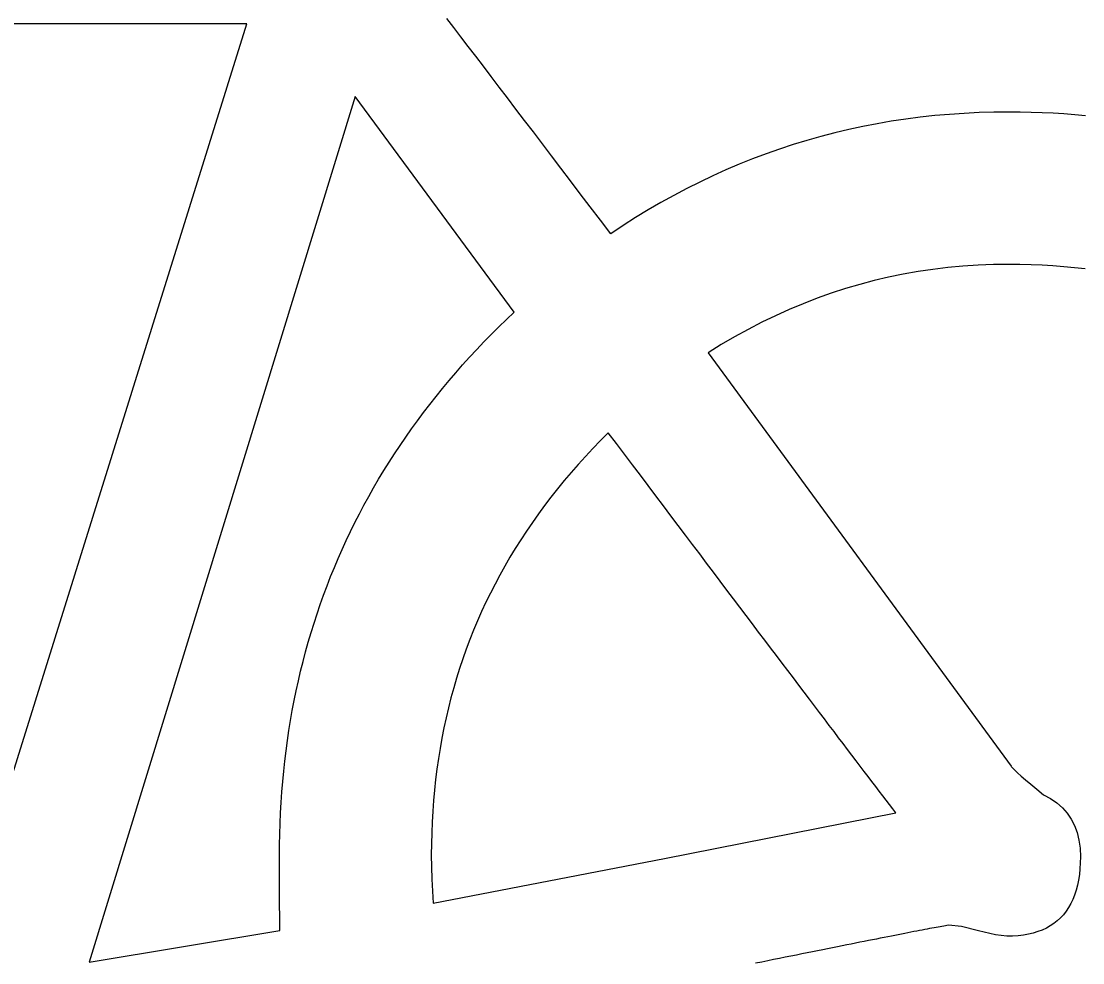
# Model space of a CAD drawing. Extents: x 99958 to 100176, y 99935 to 100011.
# Drawn here: x 100105.4927 to 100105.5497, y 99973.4958 to 99973.5464 of the extents above; entities that cross this region are included whole.
import ezdxf

# ---------------------------------------------------------------- set-up
doc = ezdxf.new("R2010")
doc.units = 0
doc.layers.add('TR_SN_ConstructionSigns', color=7, linetype='Continuous')

msp = doc.modelspace()

# ---------------------------------------------------------------- linework, layer by layer
at = {"layer": 'TR_SN_ConstructionSigns'}
for p, q in [((100105.504779, 99973.546292), (100105.450215, 99973.546292)), ((100105.490449, 99973.50045), (100105.504779, 99973.546292)), ((100105.515917, 99973.546092), (100105.515546, 99973.546577)), ((100105.516298, 99973.545592), (100105.515917, 99973.546092)), ((100105.51669, 99973.545079), (100105.516298, 99973.545592)), ((100105.517092, 99973.544552), (100105.51669, 99973.545079)), ((100105.517504, 99973.544011), (100105.517092, 99973.544552)), ((100105.517927, 99973.543457), (100105.517504, 99973.544011)), ((100105.518359, 99973.542889), (100105.517927, 99973.543457)), ((100105.518802, 99973.542308), (100105.518359, 99973.542889)), ((100105.510618, 99973.54238), (100105.496308, 99973.495831)), ((100105.51916, 99973.530796), (100105.510618, 99973.54238)), ((100105.519255, 99973.541712), (100105.518802, 99973.542308)), ((100105.519719, 99973.541103), (100105.519255, 99973.541712)), ((100105.544151, 99973.54152), (100105.543353, 99973.541481)), ((100105.544954, 99973.541543), (100105.544151, 99973.54152)), ((100105.545762, 99973.541551), (100105.544954, 99973.541543)), ((100105.54636, 99973.541547), (100105.545762, 99973.541551)), ((100105.546954, 99973.541535), (100105.54636, 99973.541547)), ((100105.547545, 99973.541515), (100105.546954, 99973.541535)), ((100105.548133, 99973.541487), (100105.547545, 99973.541515)), ((100105.520192, 99973.540481), (100105.519719, 99973.541103)), ((100105.539436, 99973.541053), (100105.538668, 99973.540921)), ((100105.54021, 99973.54117), (100105.539436, 99973.541053)), ((100105.540988, 99973.541271), (100105.54021, 99973.54117)), ((100105.541771, 99973.541357), (100105.540988, 99973.541271)), ((100105.542559, 99973.541427), (100105.541771, 99973.541357)), ((100105.543353, 99973.541481), (100105.542559, 99973.541427)), ((100105.548717, 99973.541451), (100105.548133, 99973.541487)), ((100105.549299, 99973.541407), (100105.548717, 99973.541451)), ((100105.549877, 99973.541355), (100105.549299, 99973.541407)), ((100105.520676, 99973.539844), (100105.520192, 99973.540481)), ((100105.536393, 99973.540431), (100105.535645, 99973.540236)), ((100105.537146, 99973.54061), (100105.536393, 99973.540431)), ((100105.537905, 99973.540773), (100105.537146, 99973.54061)), ((100105.538668, 99973.540921), (100105.537905, 99973.540773)), ((100105.52117, 99973.539194), (100105.520676, 99973.539844)), ((100105.534163, 99973.5398), (100105.533429, 99973.539559)), ((100105.534901, 99973.540026), (100105.534163, 99973.5398)), ((100105.535645, 99973.540236), (100105.534901, 99973.540026)), ((100105.532701, 99973.539302), (100105.531977, 99973.53903)), ((100105.533429, 99973.539559), (100105.532701, 99973.539302)), ((100105.521674, 99973.53853), (100105.52117, 99973.539194)), ((100105.531259, 99973.538742), (100105.530545, 99973.538438)), ((100105.531977, 99973.53903), (100105.531259, 99973.538742)), ((100105.522188, 99973.537853), (100105.521674, 99973.53853)), ((100105.529837, 99973.538119), (100105.529133, 99973.537785)), ((100105.530545, 99973.538438), (100105.529837, 99973.538119)), ((100105.522713, 99973.537162), (100105.522188, 99973.537853)), ((100105.529133, 99973.537785), (100105.528435, 99973.537435)), ((100105.523248, 99973.536457), (100105.522713, 99973.537162)), ((100105.527741, 99973.537069), (100105.527052, 99973.536687)), ((100105.528435, 99973.537435), (100105.527741, 99973.537069)), ((100105.523793, 99973.535739), (100105.523248, 99973.536457)), ((100105.527052, 99973.536687), (100105.526369, 99973.536291)), ((100105.52569, 99973.535878), (100105.525016, 99973.53545)), ((100105.526369, 99973.536291), (100105.52569, 99973.535878)), ((100105.524348, 99973.535007), (100105.523793, 99973.535739)), ((100105.525016, 99973.53545), (100105.524348, 99973.535007)), ((100105.540873, 99973.532971), (100105.54008, 99973.532831)), ((100105.541672, 99973.53309), (100105.540873, 99973.532971)), ((100105.542477, 99973.533187), (100105.541672, 99973.53309)), ((100105.543288, 99973.533262), (100105.542477, 99973.533187)), ((100105.544104, 99973.533316), (100105.543288, 99973.533262)), ((100105.544926, 99973.533348), (100105.544104, 99973.533316)), ((100105.545754, 99973.533359), (100105.544926, 99973.533348)), ((100105.546353, 99973.533354), (100105.545754, 99973.533359)), ((100105.546947, 99973.533339), (100105.546353, 99973.533354)), ((100105.547538, 99973.533314), (100105.546947, 99973.533339)), ((100105.548124, 99973.533278), (100105.547538, 99973.533314)), ((100105.548706, 99973.533233), (100105.548124, 99973.533278)), ((100105.549284, 99973.533177), (100105.548706, 99973.533233)), ((100105.549858, 99973.533112), (100105.549284, 99973.533177)), ((100105.538511, 99973.532486), (100105.537735, 99973.532281)), ((100105.539293, 99973.532669), (100105.538511, 99973.532486)), ((100105.54008, 99973.532831), (100105.539293, 99973.532669)), ((100105.536201, 99973.531807), (100105.535443, 99973.531537)), ((100105.536965, 99973.532055), (100105.536201, 99973.531807)), ((100105.537735, 99973.532281), (100105.536965, 99973.532055)), ((100105.53469, 99973.531246), (100105.533943, 99973.530934)), ((100105.535443, 99973.531537), (100105.53469, 99973.531246)), ((100105.518743, 99973.530399), (100105.51916, 99973.530796)), ((100105.533943, 99973.530934), (100105.533202, 99973.5306)), ((100105.518333, 99973.529998), (100105.518743, 99973.530399)), ((100105.532467, 99973.530244), (100105.531738, 99973.529867)), ((100105.533202, 99973.5306), (100105.532467, 99973.530244)), ((100105.517534, 99973.529188), (100105.51793, 99973.529595)), ((100105.51793, 99973.529595), (100105.518333, 99973.529998)), ((100105.531738, 99973.529867), (100105.531014, 99973.529468)), ((100105.517145, 99973.528778), (100105.517534, 99973.529188)), ((100105.530297, 99973.529048), (100105.529585, 99973.528606)), ((100105.531014, 99973.529468), (100105.530297, 99973.529048)), ((100105.516763, 99973.528366), (100105.517145, 99973.528778)), ((100105.529585, 99973.528606), (100105.545878, 99973.506384)), ((100105.51602, 99973.527531), (100105.516388, 99973.52795)), ((100105.516388, 99973.52795), (100105.516763, 99973.528366)), ((100105.515659, 99973.52711), (100105.51602, 99973.527531)), ((100105.514958, 99973.526257), (100105.515305, 99973.526685)), ((100105.515305, 99973.526685), (100105.515659, 99973.52711)), ((100105.514618, 99973.525826), (100105.514958, 99973.526257)), ((100105.514285, 99973.525392), (100105.514618, 99973.525826)), ((100105.51396, 99973.524955), (100105.514285, 99973.525392)), ((100105.513329, 99973.524072), (100105.513641, 99973.524515)), ((100105.513641, 99973.524515), (100105.51396, 99973.524955)), ((100105.513024, 99973.523626), (100105.513329, 99973.524072)), ((100105.523801, 99973.523887), (100105.523392, 99973.523464)), ((100105.524219, 99973.524306), (100105.523801, 99973.523887)), ((100105.524658, 99973.523723), (100105.524219, 99973.524306)), ((100105.512726, 99973.523177), (100105.513024, 99973.523626)), ((100105.523392, 99973.523464), (100105.522993, 99973.523037)), ((100105.525092, 99973.523147), (100105.524658, 99973.523723)), ((100105.512151, 99973.52227), (100105.512435, 99973.522725)), ((100105.512435, 99973.522725), (100105.512726, 99973.523177)), ((100105.522993, 99973.523037), (100105.522603, 99973.522607)), ((100105.525521, 99973.522578), (100105.525092, 99973.523147)), ((100105.511875, 99973.521812), (100105.512151, 99973.52227)), ((100105.522222, 99973.522172), (100105.521851, 99973.521734)), ((100105.522603, 99973.522607), (100105.522222, 99973.522172)), ((100105.525944, 99973.522017), (100105.525521, 99973.522578)), ((100105.511605, 99973.521351), (100105.511875, 99973.521812)), ((100105.521851, 99973.521734), (100105.52149, 99973.521291)), ((100105.526362, 99973.521462), (100105.525944, 99973.522017)), ((100105.511342, 99973.520886), (100105.511605, 99973.521351)), ((100105.52149, 99973.521291), (100105.521137, 99973.520845)), ((100105.526774, 99973.520916), (100105.526362, 99973.521462)), ((100105.510837, 99973.519949), (100105.511086, 99973.520419)), ((100105.511086, 99973.520419), (100105.511342, 99973.520886)), ((100105.520794, 99973.520395), (100105.520461, 99973.519941)), ((100105.521137, 99973.520845), (100105.520794, 99973.520395)), ((100105.527181, 99973.520376), (100105.526774, 99973.520916)), ((100105.510596, 99973.519476), (100105.510837, 99973.519949)), ((100105.520461, 99973.519941), (100105.520137, 99973.519483)), ((100105.527582, 99973.519844), (100105.527181, 99973.520376)), ((100105.527978, 99973.519319), (100105.527582, 99973.519844)), ((100105.510361, 99973.518999), (100105.510596, 99973.519476)), ((100105.520137, 99973.519483), (100105.519822, 99973.519022)), ((100105.528368, 99973.518802), (100105.527978, 99973.519319)), ((100105.510133, 99973.51852), (100105.510361, 99973.518999)), ((100105.519822, 99973.519022), (100105.519517, 99973.518556)), ((100105.528753, 99973.518291), (100105.528368, 99973.518802)), ((100105.509912, 99973.518037), (100105.510133, 99973.51852)), ((100105.519517, 99973.518556), (100105.519221, 99973.518087)), ((100105.529133, 99973.517788), (100105.528753, 99973.518291)), ((100105.509492, 99973.517063), (100105.509699, 99973.517552)), ((100105.509699, 99973.517552), (100105.509912, 99973.518037)), ((100105.518934, 99973.517614), (100105.518657, 99973.517137)), ((100105.519221, 99973.518087), (100105.518934, 99973.517614)), ((100105.529507, 99973.517293), (100105.529133, 99973.517788)), ((100105.509292, 99973.516572), (100105.509492, 99973.517063)), ((100105.518657, 99973.517137), (100105.518389, 99973.516656)), ((100105.529875, 99973.516804), (100105.529507, 99973.517293)), ((100105.509099, 99973.516077), (100105.509292, 99973.516572)), ((100105.518389, 99973.516656), (100105.518131, 99973.516171)), ((100105.530238, 99973.516323), (100105.529875, 99973.516804)), ((100105.508914, 99973.515579), (100105.509099, 99973.516077)), ((100105.518131, 99973.516171), (100105.517882, 99973.515682)), ((100105.530596, 99973.51585), (100105.530238, 99973.516323)), ((100105.530948, 99973.515383), (100105.530596, 99973.51585)), ((100105.508735, 99973.515079), (100105.508914, 99973.515579)), ((100105.517882, 99973.515682), (100105.517642, 99973.515189)), ((100105.531295, 99973.514924), (100105.530948, 99973.515383)), ((100105.508563, 99973.514575), (100105.508735, 99973.515079)), ((100105.517412, 99973.514693), (100105.517191, 99973.514192)), ((100105.517642, 99973.515189), (100105.517412, 99973.514693)), ((100105.531636, 99973.514472), (100105.531295, 99973.514924)), ((100105.508399, 99973.514068), (100105.508563, 99973.514575)), ((100105.517191, 99973.514192), (100105.51698, 99973.513688)), ((100105.531972, 99973.514028), (100105.531636, 99973.514472)), ((100105.50809, 99973.513046), (100105.508241, 99973.513559)), ((100105.508241, 99973.513559), (100105.508399, 99973.514068)), ((100105.51698, 99973.513688), (100105.516778, 99973.51318)), ((100105.532303, 99973.513591), (100105.531972, 99973.514028)), ((100105.532628, 99973.513161), (100105.532303, 99973.513591)), ((100105.507947, 99973.51253), (100105.50809, 99973.513046)), ((100105.516778, 99973.51318), (100105.516585, 99973.512668)), ((100105.532947, 99973.512738), (100105.532628, 99973.513161)), ((100105.50781, 99973.512011), (100105.507947, 99973.51253)), ((100105.516585, 99973.512668), (100105.516402, 99973.512152)), ((100105.533261, 99973.512323), (100105.532947, 99973.512738)), ((100105.50768, 99973.511489), (100105.50781, 99973.512011)), ((100105.516402, 99973.512152), (100105.516228, 99973.511632)), ((100105.53357, 99973.511915), (100105.533261, 99973.512323)), ((100105.533873, 99973.511514), (100105.53357, 99973.511915)), ((100105.507558, 99973.510964), (100105.50768, 99973.511489)), ((100105.516228, 99973.511632), (100105.516064, 99973.511109)), ((100105.534171, 99973.511121), (100105.533873, 99973.511514)), ((100105.507442, 99973.510436), (100105.507558, 99973.510964)), ((100105.516064, 99973.511109), (100105.515909, 99973.510581)), ((100105.534463, 99973.510735), (100105.534171, 99973.511121)), ((100105.53475, 99973.510356), (100105.534463, 99973.510735)), ((100105.507333, 99973.509905), (100105.507442, 99973.510436)), ((100105.515909, 99973.510581), (100105.515763, 99973.51005)), ((100105.535031, 99973.509985), (100105.53475, 99973.510356)), ((100105.507232, 99973.509371), (100105.507333, 99973.509905)), ((100105.515763, 99973.51005), (100105.515627, 99973.509515)), ((100105.535307, 99973.509621), (100105.535031, 99973.509985)), ((100105.535577, 99973.509264), (100105.535307, 99973.509621)), ((100105.507137, 99973.508834), (100105.507232, 99973.509371)), ((100105.515627, 99973.509515), (100105.5155, 99973.508976)), ((100105.535842, 99973.508914), (100105.535577, 99973.509264)), ((100105.50705, 99973.508294), (100105.507137, 99973.508834)), ((100105.515383, 99973.508433), (100105.515275, 99973.507886)), ((100105.5155, 99973.508976), (100105.515383, 99973.508433)), ((100105.536102, 99973.508572), (100105.535842, 99973.508914)), ((100105.536356, 99973.508237), (100105.536102, 99973.508572)), ((100105.506969, 99973.507751), (100105.50705, 99973.508294)), ((100105.515275, 99973.507886), (100105.515176, 99973.507335)), ((100105.536605, 99973.50791), (100105.536356, 99973.508237)), ((100105.536848, 99973.507589), (100105.536605, 99973.50791)), ((100105.506895, 99973.507204), (100105.506969, 99973.507751)), ((100105.515176, 99973.507335), (100105.515087, 99973.506781)), ((100105.537086, 99973.507276), (100105.536848, 99973.507589)), ((100105.537318, 99973.506971), (100105.537086, 99973.507276)), ((100105.506829, 99973.506655), (100105.506895, 99973.507204)), ((100105.515087, 99973.506781), (100105.515007, 99973.506222)), ((100105.537545, 99973.506672), (100105.537318, 99973.506971)), ((100105.506769, 99973.506103), (100105.506829, 99973.506655)), ((100105.515007, 99973.506222), (100105.514936, 99973.50566)), ((100105.537766, 99973.506381), (100105.537545, 99973.506672)), ((100105.537982, 99973.506098), (100105.537766, 99973.506381)), ((100105.545878, 99973.506384), (100105.545899, 99973.506341)), ((100105.545899, 99973.506341), (100105.545964, 99973.506266)), ((100105.545964, 99973.506266), (100105.546072, 99973.506159)), ((100105.546072, 99973.506159), (100105.546223, 99973.506019)), ((100105.506717, 99973.505548), (100105.506769, 99973.506103)), ((100105.514936, 99973.50566), (100105.514875, 99973.505094)), ((100105.538192, 99973.505821), (100105.537982, 99973.506098)), ((100105.538397, 99973.505552), (100105.538192, 99973.505821)), ((100105.546223, 99973.506019), (100105.546417, 99973.505848)), ((100105.546417, 99973.505848), (100105.546654, 99973.505644)), ((100105.546654, 99973.505644), (100105.546934, 99973.505407)), ((100105.506633, 99973.504428), (100105.506671, 99973.504989)), ((100105.506671, 99973.504989), (100105.506717, 99973.505548)), ((100105.514875, 99973.505094), (100105.514824, 99973.504523)), ((100105.538597, 99973.50529), (100105.538397, 99973.505552)), ((100105.538791, 99973.505036), (100105.538597, 99973.50529)), ((100105.53898, 99973.504789), (100105.538791, 99973.505036)), ((100105.546934, 99973.505407), (100105.547257, 99973.505139)), ((100105.547257, 99973.505139), (100105.547624, 99973.504838)), ((100105.506601, 99973.503864), (100105.506633, 99973.504428)), ((100105.514824, 99973.504523), (100105.514781, 99973.50395)), ((100105.539163, 99973.504549), (100105.53898, 99973.504789)), ((100105.539341, 99973.504316), (100105.539163, 99973.504549)), ((100105.547624, 99973.504838), (100105.547999, 99973.504634)), ((100105.547999, 99973.504634), (100105.548336, 99973.504401)), ((100105.506576, 99973.503296), (100105.506601, 99973.503864)), ((100105.514781, 99973.50395), (100105.514749, 99973.503372)), ((100105.527243, 99973.501408), (100105.53968, 99973.503873)), ((100105.539513, 99973.504091), (100105.539341, 99973.504316)), ((100105.53968, 99973.503873), (100105.539513, 99973.504091)), ((100105.548336, 99973.504401), (100105.548632, 99973.504139)), ((100105.548632, 99973.504139), (100105.54889, 99973.503849)), ((100105.54889, 99973.503849), (100105.549107, 99973.503531)), ((100105.506559, 99973.502726), (100105.506576, 99973.503296)), ((100105.514749, 99973.503372), (100105.514725, 99973.50279)), ((100105.549107, 99973.503531), (100105.549285, 99973.503184)), ((100105.506548, 99973.502152), (100105.506559, 99973.502726)), ((100105.514725, 99973.50279), (100105.514711, 99973.502204)), ((100105.549285, 99973.503184), (100105.549424, 99973.502808)), ((100105.549424, 99973.502808), (100105.549523, 99973.502404)), ((100105.506545, 99973.501575), (100105.506548, 99973.502152)), ((100105.514711, 99973.502204), (100105.514706, 99973.501615)), ((100105.549523, 99973.502404), (100105.549582, 99973.501972)), ((100105.506547, 99973.499675), (100105.506545, 99973.501575)), ((100105.514706, 99973.501615), (100105.514731, 99973.500308)), ((100105.549582, 99973.501972), (100105.549602, 99973.501511)), ((100105.514807, 99973.499002), (100105.527243, 99973.501408)), ((100105.549595, 99973.501175), (100105.549577, 99973.500854)), ((100105.549602, 99973.501511), (100105.549595, 99973.501175)), ((100105.549545, 99973.500546), (100105.549501, 99973.500251)), ((100105.549577, 99973.500854), (100105.549545, 99973.500546)), ((100105.514731, 99973.500308), (100105.514807, 99973.499002)), ((100105.549444, 99973.499971), (100105.549374, 99973.499704)), ((100105.549501, 99973.500251), (100105.549444, 99973.499971)), ((100105.506554, 99973.497537), (100105.506547, 99973.499675)), ((100105.549292, 99973.49945), (100105.549197, 99973.499211)), ((100105.549374, 99973.499704), (100105.549292, 99973.49945)), ((100105.548969, 99973.498773), (100105.548836, 99973.498574)), ((100105.549089, 99973.498985), (100105.548969, 99973.498773)), ((100105.549197, 99973.499211), (100105.549089, 99973.498985)), ((100105.548532, 99973.498218), (100105.548361, 99973.498061)), ((100105.54869, 99973.49839), (100105.548532, 99973.498218)), ((100105.548836, 99973.498574), (100105.54869, 99973.49839)), ((100105.541094, 99973.497564), (100105.540951, 99973.497537)), ((100105.541233, 99973.497591), (100105.541094, 99973.497564)), ((100105.541366, 99973.497616), (100105.541233, 99973.497591)), ((100105.541494, 99973.497641), (100105.541366, 99973.497616)), ((100105.541617, 99973.497664), (100105.541494, 99973.497641)), ((100105.541736, 99973.497686), (100105.541617, 99973.497664)), ((100105.541849, 99973.497708), (100105.541736, 99973.497686)), ((100105.541957, 99973.497728), (100105.541849, 99973.497708)), ((100105.542061, 99973.497747), (100105.541957, 99973.497728)), ((100105.542159, 99973.497765), (100105.542061, 99973.497747)), ((100105.542252, 99973.497782), (100105.542159, 99973.497765)), ((100105.542341, 99973.497798), (100105.542252, 99973.497782)), ((100105.542424, 99973.497813), (100105.542341, 99973.497798)), ((100105.542502, 99973.497827), (100105.542424, 99973.497813)), ((100105.543201, 99973.497752), (100105.542502, 99973.497827)), ((100105.544132, 99973.49753), (100105.543201, 99973.497752)), ((100105.54755, 99973.497568), (100105.547316, 99973.497479)), ((100105.547772, 99973.497671), (100105.54755, 99973.497568)), ((100105.547981, 99973.497787), (100105.547772, 99973.497671)), ((100105.548177, 99973.497917), (100105.547981, 99973.497787)), ((100105.548361, 99973.498061), (100105.548177, 99973.497917)), ((100105.496308, 99973.495831), (100105.506554, 99973.497537)), ((100105.538202, 99973.496998), (100105.537979, 99973.496954)), ((100105.538421, 99973.497041), (100105.538202, 99973.496998)), ((100105.538634, 99973.497084), (100105.538421, 99973.497041)), ((100105.538842, 99973.497125), (100105.538634, 99973.497084)), ((100105.539045, 99973.497165), (100105.538842, 99973.497125)), ((100105.539243, 99973.497204), (100105.539045, 99973.497165)), ((100105.539437, 99973.497242), (100105.539243, 99973.497204)), ((100105.539625, 99973.497279), (100105.539437, 99973.497242)), ((100105.539808, 99973.497315), (100105.539625, 99973.497279)), ((100105.539986, 99973.49735), (100105.539808, 99973.497315)), ((100105.54016, 99973.497384), (100105.539986, 99973.49735)), ((100105.540328, 99973.497416), (100105.54016, 99973.497384)), ((100105.540491, 99973.497448), (100105.540328, 99973.497416)), ((100105.540649, 99973.497479), (100105.540491, 99973.497448)), ((100105.540803, 99973.497508), (100105.540649, 99973.497479)), ((100105.540951, 99973.497537), (100105.540803, 99973.497508)), ((100105.545034, 99973.497307), (100105.544132, 99973.49753)), ((100105.545644, 99973.497233), (100105.545034, 99973.497307)), ((100105.545955, 99973.49724), (100105.545644, 99973.497233)), ((100105.546252, 99973.49726), (100105.545955, 99973.49724)), ((100105.546537, 99973.497294), (100105.546252, 99973.49726)), ((100105.54681, 99973.497342), (100105.546537, 99973.497294)), ((100105.547069, 99973.497404), (100105.54681, 99973.497342)), ((100105.547316, 99973.497479), (100105.547069, 99973.497404)), ((100105.535472, 99973.496453), (100105.535194, 99973.496397)), ((100105.535746, 99973.496508), (100105.535472, 99973.496453)), ((100105.536014, 99973.496561), (100105.535746, 99973.496508)), ((100105.536277, 99973.496614), (100105.536014, 99973.496561)), ((100105.536535, 99973.496666), (100105.536277, 99973.496614)), ((100105.536788, 99973.496716), (100105.536535, 99973.496666)), ((100105.537036, 99973.496766), (100105.536788, 99973.496716)), ((100105.53728, 99973.496815), (100105.537036, 99973.496766)), ((100105.537518, 99973.496862), (100105.53728, 99973.496815)), ((100105.537751, 99973.496908), (100105.537518, 99973.496862)), ((100105.537979, 99973.496954), (100105.537751, 99973.496908)), ((100105.532789, 99973.495912), (100105.532466, 99973.495847)), ((100105.533107, 99973.495976), (100105.532789, 99973.495912)), ((100105.53342, 99973.49604), (100105.533107, 99973.495976)), ((100105.533729, 99973.496102), (100105.53342, 99973.49604)), ((100105.534032, 99973.496163), (100105.533729, 99973.496102)), ((100105.53433, 99973.496223), (100105.534032, 99973.496163)), ((100105.534623, 99973.496282), (100105.53433, 99973.496223)), ((100105.534911, 99973.49634), (100105.534623, 99973.496282)), ((100105.535194, 99973.496397), (100105.534911, 99973.49634)), ((100105.532466, 99973.495847), (100105.532138, 99973.49578))]:
    msp.add_line(p, q, dxfattribs=at)

doc.saveas('drawing.dxf')
